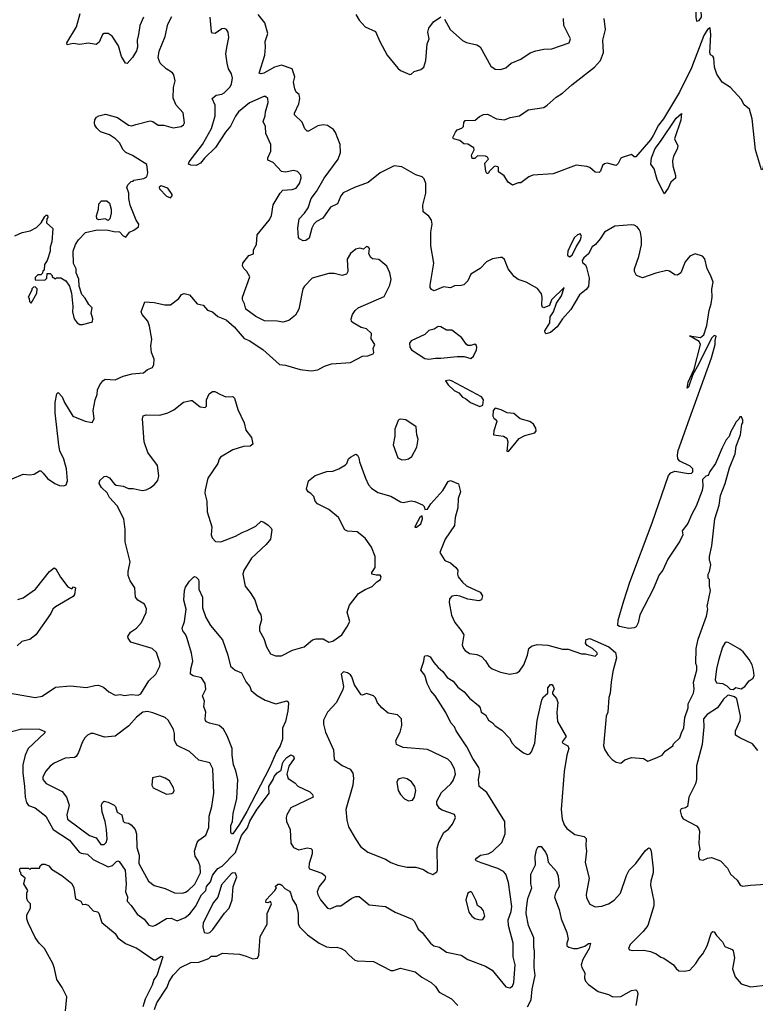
# Model space of a CAD drawing. Extents: x 1892934 to 2008621, y 567149 to 683290.
# Tile 281 of 298: x 1964020 to 1969460, y 661293 to 668577. Entities that reach past the tile are written whole.
import ezdxf

# ---------------------------------------------------------------- set-up
doc = ezdxf.new("R2010")
doc.units = 0

msp = doc.modelspace()

# ---------------------------------------------------------------- linework, layer by layer
at = {"layer": '0CON20XD'}
for points in [[(1970088.5, 668751.5), (1969977.5, 668465), (1969855, 668210), (1969825, 668180), (1969773.3, 668075), (1969606.4, 667823.6), (1969573.8, 667765), (1969540.8, 667625), (1969515, 667472.5), (1969505, 667467.5), (1969461.1, 667615), (1969435.5, 667845)], [(1969025, 668567.5), (1969045, 668572), (1969062.1, 668595), (1969060.4, 668645), (1969050.2, 668670.2), (1969035, 668675.6), (1969019.6, 668645), (1969019.1, 668595), (1969025, 668567.5)], [(1963965, 665180), (1964045, 665213.8), (1964095, 665210), (1964125.7, 665214.3), (1964165, 665238.8), (1964175, 665238.8), (1964193.2, 665223.2), (1964225, 665184), (1964280, 665145), (1964315, 665130), (1964345, 665128.8), (1964363.6, 665136.4), (1964374.2, 665165), (1964366.9, 665255), (1964347.1, 665325), (1964317.1, 665387.1), (1964308.6, 665428.6), (1964282.6, 665667.4), (1964281.4, 665745), (1964295, 665810), (1964305, 665820), (1964335, 665786.7), (1964350.8, 665745), (1964413.3, 665643.3), (1964505, 665606.2), (1964555, 665597.5), (1964571.2, 665625), (1964563.5, 665685), (1964578.4, 665765), (1964591.8, 665805), (1964595, 665838.8), (1964613.3, 665876.7), (1964635, 665906.2), (1964652.2, 665917.8), (1964726.5, 665913.5), (1964785, 665939.2), (1964852.2, 665957.8), (1964935, 665964), (1964965, 665988.8), (1965002.5, 666005), (1965011.2, 666025), (1965013.8, 666065), (1964995.7, 666115), (1964989.4, 666165), (1964997.3, 666212.7), (1964980.6, 666310.6), (1964966.8, 666346.8), (1964924.5, 666395), (1964917.5, 666415), (1964945, 666488.8), (1965015, 666484.5), (1965093.5, 666466.5), (1965135, 666468), (1965195.7, 666514.3), (1965216.7, 666545), (1965235, 666552.5), (1965275, 666542.5), (1965332.5, 666475), (1965377.5, 666465), (1965409.1, 666429.1), (1965445.7, 666415.7), (1965485, 666381.2), (1965547.3, 666357.3), (1965606.7, 666305), (1965679.5, 666219.5), (1965717.5, 666205), (1965816.8, 666136.8), (1965940, 666025), (1965985, 666022.5), (1966095, 665988), (1966175, 665979.2), (1966225, 665986), (1966273.3, 666015), (1966325, 666032), (1966465, 666042), (1966555, 666088), (1966595, 666090), (1966632.5, 666105), (1966637.5, 666115), (1966633.3, 666145), (1966646.1, 666173.9), (1966620, 666215), (1966621.2, 666255), (1966585, 666290), (1966545, 666300.8), (1966486.7, 666335), (1966473.8, 666345), (1966471.2, 666365), (1966480, 666395), (1966500, 666425), (1966523.3, 666445), (1966715, 666530), (1966757.8, 666612.2), (1966765.6, 666655), (1966756.9, 666705), (1966734.5, 666754.5), (1966675, 666803.3), (1966628.3, 666808.3), (1966617, 666817), (1966602.5, 666845), (1966607.5, 666885), (1966600, 666895), (1966585, 666900), (1966561.7, 666878.3), (1966535, 666886.7), (1966505, 666880), (1966465, 666846.7), (1966442, 666805), (1966446, 666715), (1966436.2, 666695), (1966405, 666684.3), (1966345, 666699.4), (1966305, 666699.5), (1966182.9, 666665), (1966126, 666605), (1966114.2, 666585), (1966083.4, 666436.6), (1966058.7, 666391.3), (1966009.3, 666350.7), (1965965, 666339.2), (1965925, 666346.7), (1965829.7, 666349.7), (1965765, 666382.5), (1965692, 666435), (1965682.5, 666475), (1965666.2, 666505), (1965666.2, 666525), (1965722.5, 666675), (1965700, 666715), (1965677.6, 666737.6), (1965668.6, 666755), (1965669.2, 666775), (1965715, 666832), (1965749.2, 666845), (1965750, 666875), (1965770.8, 666915), (1965776, 666985), (1965865.8, 667095), (1965881.4, 667125), (1965893.4, 667206.6), (1965945, 667293.3), (1965965, 667316.2), (1966035, 667320.8), (1966065, 667330), (1966089.2, 667365), (1966101.2, 667405), (1966097.7, 667427.7), (1966075, 667453.3), (1966045, 667461.2), (1965985, 667450), (1965955, 667453.3), (1965895, 667520), (1965855, 667537.5), (1965854.6, 667555.4), (1965876.9, 667605), (1965876.7, 667655), (1965839.2, 667735), (1965836.4, 667786.4), (1965820, 667825), (1965835.5, 667865), (1965837.1, 667895), (1965856.9, 667965), (1965854.4, 667994.4), (1965837.8, 668007.8), (1965825, 668008.1), (1965718.8, 667961.2), (1965637.5, 667895), (1965615, 667864.3), (1965579.4, 667790.6), (1965541.6, 667745), (1965467.4, 667632.6), (1965386.4, 667553.6), (1965357.8, 667515), (1965325, 667499.1), (1965285, 667501.1), (1965268, 667508), (1965272.5, 667525), (1965371.2, 667655), (1965437.2, 667772.8), (1965464.7, 667865.3), (1965465.4, 667945), (1965443.3, 667995), (1965472.1, 668017.9), (1965515, 668026.9), (1965533, 668037), (1965575, 668080.8), (1965585, 668103.3), (1965594.2, 668145), (1965587.3, 668177.3), (1965565, 668212.5), (1965554.3, 668255), (1965544.4, 668325), (1965552.4, 668372.4), (1965566.9, 668445), (1965562.5, 668485), (1965548.8, 668505), (1965535, 668512.5), (1965515, 668509.2), (1965465, 668474), (1965446.4, 668476.4), (1965437, 668487), (1965428.9, 668595)], [(1963985, 666978.8), (1964038.3, 667001.7), (1964097.5, 667015), (1964145, 667040), (1964177.5, 667075), (1964205, 667120), (1964215, 667130), (1964225, 667130), (1964227.5, 667115), (1964220, 667105), (1964217.5, 667075), (1964263.6, 667033.6), (1964258.6, 666935), (1964246, 666895), (1964246.2, 666865), (1964223.9, 666796.1), (1964203.3, 666765), (1964200, 666725), (1964191.7, 666718.3), (1964188.3, 666701.7), (1964175, 666690), (1964155, 666690), (1964135, 666670), (1964133, 666653), (1964205, 666650), (1964220, 666665), (1964221.7, 666698.3), (1964245, 666700), (1964260, 666685), (1964260, 666675), (1964285, 666660), (1964292.5, 666667.5), (1964325, 666667.5), (1964360, 666645), (1964387, 666607), (1964403, 666553), (1964413.3, 666455), (1964410, 666415), (1964422.5, 666365), (1964443.6, 666333.6), (1964465, 666321.2), (1964485, 666321.2), (1964550.7, 666339.3), (1964557.5, 666345), (1964560, 666365), (1964547.5, 666405), (1964556.7, 666445), (1964530.8, 666470.8), (1964505, 666517.5), (1964480, 666545), (1964460, 666605), (1964456.4, 666656.4), (1964437.5, 666705), (1964436.7, 666735), (1964417, 666773), (1964414, 666865), (1964432, 666915), (1964455, 666948.8), (1964507.3, 667002.7), (1964592.5, 667022.5), (1964675, 667019.2), (1964715, 667009.2), (1964757.5, 667007.5), (1964785, 666977.5), (1964805, 666967.5), (1964832.5, 667005), (1964865, 667020), (1964897.5, 667045), (1964900, 667065), (1964880, 667095), (1964836.7, 667205), (1964826.7, 667255), (1964827.5, 667295), (1964812.5, 667335), (1964820, 667355), (1964845, 667380), (1964858.3, 667381.7), (1964865, 667390), (1964937, 667403), (1964960, 667415), (1964966.2, 667445), (1964960, 667505), (1964855, 667572), (1964805, 667595.8), (1964784.5, 667614.5), (1964756.9, 667665), (1964728.6, 667695), (1964685, 667724.2), (1964617.7, 667747.7), (1964590, 667775), (1964576.1, 667796.1), (1964572, 667815), (1964574.2, 667835.8), (1964586.7, 667855), (1964605, 667866), (1964655, 667879.4), (1964743.4, 667853.4), (1964825, 667795.8), (1964847.9, 667792.1), (1964879.1, 667800.9), (1964985, 667828.1), (1965003.4, 667823.4), (1965045, 667796.2), (1965085, 667796.2), (1965155, 667776.7), (1965215, 667786.7), (1965231.7, 667798.3), (1965238.8, 667815), (1965227.9, 667887.9), (1965176, 667945), (1965155, 667997.5), (1965156.7, 668075), (1965170.6, 668125), (1965158.8, 668168.8), (1965150, 668185), (1965103.1, 668213.1), (1965058.1, 668255), (1965043.8, 668295), (1965050.4, 668345), (1965095, 668454), (1965115.5, 668545), (1965145, 668602)], [(1964934.2, 668595), (1964908.1, 668535), (1964897.8, 668467.8), (1964888.9, 668425), (1964891.1, 668375), (1964883.1, 668346.9), (1964855, 668297.5), (1964815, 668252.5), (1964803.3, 668255), (1964772.9, 668305), (1964750.8, 668385), (1964703.3, 668455), (1964675, 668475.7), (1964645, 668476), (1964632.3, 668467.7), (1964608.3, 668411.7), (1964586.4, 668393.6), (1964525, 668402.9), (1964465, 668394.4), (1964415, 668402), (1964371.7, 668391.7), (1964367.5, 668405), (1964438.8, 668525), (1964467.3, 668622.7)], [(1969078.6, 666245), (1969100.6, 666315), (1969118.8, 666425), (1969133.3, 666475), (1969140, 666525), (1969137, 666583), (1969147.5, 666635), (1969131.7, 666681.7), (1969102.5, 666735), (1969087, 666807), (1969068.3, 666828.3), (1969015, 666843.8), (1968975, 666828), (1968941.4, 666785), (1968909.2, 666705), (1968885, 666686), (1968865, 666690), (1968825, 666716.7), (1968805, 666721.2), (1968725, 666702), (1968625, 666666.2), (1968580, 666685), (1968566, 666715), (1968565.8, 666735), (1968599.2, 666825), (1968617.4, 666912.6), (1968618.5, 666955), (1968610, 667005), (1968602, 667025), (1968585, 667043.8), (1968565, 667056), (1968545, 667059.2), (1968419.7, 667050.3), (1968345, 667005.8), (1968312.1, 666955), (1968276.8, 666913.2), (1968253.8, 666896.2), (1968225, 666844), (1968191.2, 666815), (1968180, 666795), (1968180.8, 666780.8), (1968203.5, 666763.5), (1968212.2, 666745), (1968231.4, 666665), (1968226.4, 666603.6), (1968208.6, 666581.4), (1968158.5, 666541.5), (1968095, 666432), (1968034, 666365), (1967994.3, 666305.7), (1967945, 666263.8), (1967912, 666252), (1967905, 666260), (1967904.2, 666275), (1967940.6, 666335), (1967942.3, 666377.7), (1967968.5, 666415), (1967989.8, 666480.2), (1968025.5, 666535), (1968047, 666597), (1967952, 666505), (1967936.7, 666463.3), (1967895, 666446.2), (1967885, 666451.2), (1967880, 666465), (1967884.3, 666524.3), (1967877.9, 666547.9), (1967849.7, 666589.7), (1967805, 666614), (1967765, 666635.8), (1967705.8, 666655.8), (1967677.3, 666677.3), (1967632.5, 666735), (1967605, 666802.5), (1967587, 666817), (1967575, 666817.5), (1967515, 666808.8), (1967472.5, 666785), (1967425, 666737.5), (1967356.1, 666693.9), (1967333.3, 666645), (1967305, 666616.7), (1967285, 666610), (1967235, 666609.2), (1967205, 666592.9), (1967155, 666602), (1967085, 666572), (1967065, 666580), (1967054, 666595), (1967054.2, 666614.2), (1967082.5, 666775), (1967061.2, 666905), (1967060, 667005), (1967070, 667065), (1967063.9, 667093.9), (1967045, 667122.5), (1967002.5, 667155), (1967002, 667205), (1967024, 667295), (1967022, 667365), (1967009.7, 667399.7), (1966996.7, 667415), (1966949.7, 667429.7), (1966845, 667488), (1966790, 667495), (1966685, 667444), (1966597.7, 667372.3), (1966495, 667336.8), (1966413, 667297), (1966393.8, 667275), (1966370, 667215), (1966318.9, 667191.1), (1966260.7, 667109.3), (1966215, 667083.1), (1966195.4, 667064.6), (1966179.5, 667035), (1966160.3, 666959.7), (1966136.8, 666943.2), (1966115, 666940.8), (1966087.8, 666955), (1966082.7, 666965), (1966077.5, 667035), (1966085.8, 667105), (1966125.3, 667144.7), (1966153.1, 667185), (1966174.2, 667255), (1966213.9, 667306.1), (1966271.6, 667405), (1966374.4, 667545), (1966391.1, 667595), (1966388.9, 667655), (1966355, 667743.8), (1966339.2, 667765), (1966295, 667794.2), (1966265, 667800), (1966225, 667791.9), (1966155, 667752.5), (1966145, 667752), (1966128.7, 667768.7), (1966108.5, 667818.5), (1966052.6, 667872.6), (1966052.2, 667885), (1966082.9, 667955), (1966091.4, 667995), (1966085.8, 668025), (1966065, 668041.9), (1966054.7, 668064.7), (1966045.6, 668115), (1966055.4, 668155.4), (1966034.5, 668214.5), (1965955, 668239.7), (1965903.5, 668226.5), (1965825, 668181.5), (1965805, 668176), (1965790.5, 668180.5), (1965831.4, 668315), (1965838, 668375), (1965834.1, 668415.9), (1965854.3, 668475), (1965831.4, 668555), (1965782.7, 668615)], [(1966505.6, 668615.6), (1966531.1, 668575), (1966575, 668523.3), (1966650.6, 668490.6), (1966683.1, 668415), (1966737.5, 668315), (1966815, 668218), (1966835, 668200.8), (1966905, 668172), (1966915.8, 668174.2), (1966937.5, 668195), (1966985, 668210), (1967007.5, 668225), (1967023.8, 668275), (1967032.3, 668397.7), (1967046.7, 668435), (1967038.8, 668485), (1967046.1, 668513.9), (1967078.8, 668561.2), (1967135, 668597.5)], [(1967162, 668582), (1967202, 668505), (1967293.7, 668423.7), (1967325, 668408), (1967400.5, 668390.5), (1967425, 668376.2), (1967504.2, 668234.2), (1967535, 668211.2), (1967575, 668210), (1967615, 668222), (1967655.4, 668254.6), (1967725, 668285.6), (1967795, 668332.5), (1967836.1, 668346.1), (1967895, 668358.8), (1967955, 668361.2), (1968083.9, 668406.1), (1968093.8, 668435), (1968043.1, 668535), (1968040.6, 668585)], [(1969435.5, 667845), (1969415.8, 667915), (1969377.9, 667947.9), (1969355, 667990), (1969275.7, 668075.7), (1969214, 668115), (1969174.3, 668175), (1969156.8, 668226.8), (1969154.1, 668294.1), (1969145, 668307.5), (1969127.5, 668317.5), (1969124.1, 668334.1), (1969130.6, 668465), (1969125, 668517.5), (1969106.7, 668505), (1969080, 668460), (1968988.1, 668221.9), (1968898.3, 668041.7), (1968780.2, 667845), (1968743.8, 667796.2), (1968705, 667721.2), (1968685, 667688.6), (1968575, 667563.8), (1968565, 667562.5), (1968545, 667580), (1968475, 667558.8), (1968465, 667553.3), (1968446.6, 667513.4), (1968431.2, 667498.8), (1968365, 667515.5), (1968345, 667510.8), (1968330.6, 667499.4), (1968315, 667457.5), (1968304, 667446), (1968275, 667448.6), (1968235, 667484.2), (1968215, 667491.4), (1968135, 667501.4), (1967964.3, 667435.7), (1967815, 667426), (1967785.9, 667414.1), (1967725, 667370), (1967705, 667370), (1967665, 667352.5), (1967632.5, 667375), (1967603, 667423), (1967561.7, 667451.7), (1967560, 667485), (1967555, 667487.5), (1967535, 667492.5), (1967525, 667487.5), (1967493.6, 667456.4), (1967485, 667440), (1967475, 667440), (1967467.5, 667455), (1967460, 667515), (1967487.5, 667545), (1967479.3, 667559.3), (1967465, 667567.5), (1967405, 667570), (1967385, 667550), (1967365, 667550), (1967360, 667575), (1967380, 667615), (1967378.3, 667628.3), (1967335, 667657.5), (1967305, 667660), (1967275, 667683.3), (1967227.5, 667695), (1967223.3, 667705), (1967242.5, 667745), (1967255, 667762.5), (1967290, 667775), (1967302.5, 667787.5), (1967303.6, 667816.4), (1967315, 667832.5), (1967387, 667833), (1967419.3, 667860.7), (1967450, 667875), (1967478.3, 667878.3), (1967545, 667843.3), (1967605, 667836.7), (1967645.9, 667854.1), (1967715, 667866.2), (1967779.5, 667910.5), (1967895, 667928.6), (1967921.2, 667945), (1967986, 668005), (1968035, 668033.1), (1968102, 668095), (1968270, 668225), (1968314.5, 668275), (1968337.5, 668335), (1968332.5, 668425), (1968352.5, 668505), (1968341.2, 668585)], [(1968785, 667290), (1968734.4, 667395), (1968710.8, 667475), (1968687.7, 667507.7), (1968692.5, 667555), (1968719.2, 667625), (1968759.2, 667675), (1968875, 667849.5), (1968915, 667882.5), (1968908.8, 667835), (1968861.5, 667695), (1968887.5, 667645), (1968881.7, 667618.3), (1968855, 667567.5), (1968847.3, 667532.7), (1968849.4, 667495), (1968870, 667425), (1968870, 667405), (1968834.5, 667375.5), (1968815, 667330), (1968785, 667290)], [(1965135, 667260), (1965147, 667273), (1965147.5, 667285), (1965115, 667330), (1965065, 667347.5), (1965051.7, 667338.3), (1965052.5, 667325), (1965105, 667272.5), (1965135, 667260)], [(1964675, 667092.5), (1964653, 667103), (1964605, 667096.2), (1964590, 667105), (1964586.7, 667125), (1964603.3, 667175), (1964606.2, 667215), (1964625, 667236), (1964665, 667236.7), (1964685, 667220), (1964696.1, 667176.1), (1964696.4, 667146.4), (1964687.5, 667105), (1964675, 667092.5)], [(1968085, 666822.9), (1968105.7, 666835), (1968134.3, 666895.7), (1968165, 666942.5), (1968173.3, 666975), (1968165, 666992.5), (1968145, 666986.7), (1968122.5, 666965), (1968100, 666925), (1968074.3, 666865), (1968071.4, 666835), (1968085, 666822.9)], [(1964105, 666480), (1964147.5, 666555), (1964150, 666585), (1964135, 666600), (1964121.7, 666598.3), (1964110, 666585), (1964110, 666575), (1964082.5, 666525), (1964090, 666515), (1964091.7, 666491.7), (1964105, 666480)], [(1967046, 666066), (1967095, 666074.2), (1967135, 666072), (1967255, 666086.2), (1967305.9, 666085.9), (1967355, 666071.2), (1967375, 666087.5), (1967396.7, 666135), (1967400, 666155), (1967395, 666170), (1967385, 666176.7), (1967355, 666166.7), (1967335, 666167.5), (1967323.3, 666175), (1967287, 666227), (1967215, 666281.2), (1967175, 666280.8), (1967135, 666304.4), (1967115, 666306.9), (1967085, 666287.5), (1967045, 666278.6), (1967015, 666248), (1966915, 666201.2), (1966901.2, 666185), (1966903.8, 666155), (1966916.7, 666135), (1967015, 666070), (1967046, 666066)], [(1963937.4, 663597.4), (1964135, 663561.5), (1964186.9, 663573.1), (1964285, 663638.9), (1964395, 663650), (1964515, 663635.6), (1964575, 663651.9), (1964602.7, 663652.7), (1964639.7, 663639.7), (1964678.8, 663605), (1964725, 663580.8), (1964765, 663583.8), (1964795, 663577.5), (1964845, 663585.8), (1964895, 663580), (1964915, 663590), (1964974.6, 663685.4), (1965025.8, 663735), (1965055.8, 663795), (1965058.6, 663815), (1965032, 663895), (1965000, 663925), (1964842.1, 663972.1), (1964821.2, 664001.2), (1964820, 664015), (1964838.6, 664045), (1964883.7, 664076.3), (1964921.7, 664118.3), (1964955, 664192.5), (1964957.7, 664217.7), (1964943.9, 664253.9), (1964892.7, 664282.7), (1964876.7, 664305), (1964870.8, 664375), (1964837.5, 664425), (1964820.8, 664465), (1964820.8, 664495), (1964835.7, 664565.7), (1964799.2, 664715), (1964800, 664805), (1964790, 664885), (1964740.9, 664980.9), (1964685, 665041.4), (1964666.8, 665076.8), (1964624.4, 665115), (1964607.5, 665145), (1964612.7, 665167.3), (1964645, 665196.7), (1964659.3, 665199.3), (1964685, 665187.5), (1964719.8, 665139.8), (1964732.6, 665132.6), (1964785, 665127.1), (1964825, 665107.9), (1964859.1, 665109.1), (1964925, 665094.2), (1964955, 665099.2), (1964985, 665114), (1965015, 665135.8), (1965042, 665168), (1965047.6, 665202.4), (1965039.1, 665279.1), (1964968.2, 665375), (1964940.4, 665455), (1964926.7, 665625), (1964933.6, 665646.4), (1964955, 665653.3), (1965055, 665651.2), (1965115, 665668), (1965159.7, 665690.3), (1965231.7, 665748.3), (1965285, 665760), (1965295, 665760), (1965355, 665712.5), (1965391.7, 665708.3), (1965401.7, 665718.3), (1965400, 665765), (1965420.5, 665809.5), (1965445, 665826.2), (1965463.9, 665826.1), (1965505.4, 665805.4), (1965543.9, 665786.1), (1965595, 665790), (1965608.3, 665778.3), (1965632.7, 665692.7), (1965678.8, 665595), (1965691.2, 665541.2), (1965733.8, 665485), (1965743.6, 665436.4), (1965725, 665421.2), (1965675, 665420), (1965595, 665394), (1965505, 665341.2), (1965493.8, 665325), (1965486.2, 665295), (1965410.8, 665185), (1965390.3, 665099.7), (1965390, 665075), (1965404.4, 665015), (1965406.7, 664935), (1965440, 664825), (1965435.9, 664765.9), (1965442, 664745), (1965467.3, 664717.3), (1965506.8, 664713.2), (1965616.7, 664755), (1965665, 664784.2), (1965702.4, 664797.6), (1965765, 664830), (1965805, 664866.2), (1965825, 664858.8), (1965858.3, 664838.3), (1965880, 664815), (1965883.3, 664803.3), (1965873.3, 664735), (1965843.3, 664695), (1965735, 664594), (1965677.6, 664502.4), (1965670.8, 664475), (1965688, 664385), (1965725, 664340), (1965758, 664285), (1965783.8, 664205), (1965804.1, 664174.1), (1965808.3, 664138.3), (1965794, 664085), (1965794, 664055), (1965825, 664000), (1965845, 663936.7), (1965875, 663886.7), (1965911.7, 663871.7), (1965955, 663870.8), (1966037.9, 663912.1), (1966123, 663937), (1966185, 663988.8), (1966212.3, 663997.7), (1966265, 663996.7), (1966305, 663972), (1966335, 663978.8), (1966402.2, 664025), (1966437.9, 664082.1), (1966460.8, 664125), (1966442.5, 664195), (1966457.5, 664245), (1966525, 664331.4), (1966575, 664362), (1966626.1, 664383.9), (1966660.7, 664419.3), (1966687.5, 664435), (1966692.5, 664455), (1966685, 664466.7), (1966655, 664466.7), (1966623.8, 664475), (1966625, 664487.5), (1966648.8, 664525), (1966648.6, 664605), (1966621.4, 664675), (1966575, 664740.8), (1966515, 664789.2), (1966445, 664792), (1966425, 664803.3), (1966376.2, 664895), (1966305, 664953.8), (1966222.5, 664995), (1966203.9, 665013.9), (1966195, 665050), (1966173, 665073), (1966153, 665083), (1966141.4, 665105), (1966156.7, 665165), (1966205, 665206.2), (1966290, 665235), (1966335, 665236.7), (1966380, 665255), (1966430, 665285), (1966440, 665295), (1966451.7, 665328.3), (1966465, 665340), (1966505, 665362.5), (1966517.5, 665355), (1966528.8, 665335), (1966533.3, 665305), (1966575.8, 665185), (1966600, 665135), (1966622.1, 665112.1), (1966668.8, 665078.8), (1966765, 665053.1), (1966835, 665011.2), (1966855, 665006.2), (1966915, 665017.5), (1966941.7, 665011.7), (1966997.9, 664987.9), (1967010, 664975), (1967015, 664952.5), (1967035, 664956.7), (1967060.8, 664995), (1967150, 665095), (1967188.7, 665161.3), (1967205, 665168.6), (1967265, 665142.5), (1967278.6, 665085), (1967263.3, 665035), (1967259.2, 664965), (1967239.2, 664895), (1967236, 664835), (1967165.5, 664734.5), (1967125.8, 664635), (1967163.8, 664575), (1967205, 664558), (1967244, 664525), (1967260.8, 664505), (1967258.1, 664475), (1967263.3, 664455), (1967294.6, 664414.6), (1967325, 664389.2), (1967425, 664342), (1967442.5, 664315), (1967434.3, 664285.7), (1967415, 664277.8), (1967335, 664291.2), (1967275, 664313.2), (1967246.8, 664316.8), (1967215, 664311.4), (1967198.6, 664291.4), (1967195.7, 664264.3), (1967212, 664172), (1967236.7, 664116.7), (1967285, 664057.8), (1967304, 664025), (1967292.7, 663952.7), (1967301.2, 663925), (1967315, 663911.2), (1967345, 663888.8), (1967400.3, 663880.3), (1967435, 663866.2), (1967463.8, 663835), (1967488, 663795), (1967514.5, 663774.5), (1967575, 663749.2), (1967645, 663736), (1967695, 663744), (1967715, 663756.7), (1967747.5, 663805), (1967774.3, 663875), (1967785, 663926.2), (1967805, 663942.9), (1967845.8, 663955.8), (1967925, 663950), (1968035, 663921.2), (1968075, 663921.2), (1968175, 663886.7), (1968205, 663886.7), (1968275, 663868.8), (1968293.8, 663885), (1968288.6, 663895), (1968255.6, 663925), (1968216.6, 663946.6), (1968204.6, 663964.6), (1968209.2, 663990.7), (1968235, 663999.8), (1968377, 663937), (1968426.7, 663895), (1968433.8, 663855), (1968406.2, 663755), (1968393.3, 663675), (1968386.7, 663595), (1968377, 663563), (1968370, 663455), (1968357.5, 663425), (1968353.3, 663395), (1968336.7, 663205), (1968347.5, 663175), (1968372.5, 663135), (1968400, 663105), (1968430, 663085), (1968465, 663077.5), (1968495, 663102.5), (1968545, 663117.5), (1968631.7, 663111.7), (1968665, 663092.5), (1968735, 663117.5), (1968770, 663135), (1968793.6, 663166.4), (1968850, 663205), (1968855, 663220), (1968902.5, 663265), (1968915, 663300), (1968931.7, 663338.3), (1968937.5, 663415), (1968962.5, 663485), (1968963.6, 663516.4), (1969002.5, 663595), (1969007.5, 663625), (1969002.5, 663675), (1969027.5, 663765), (1969027.5, 663795), (1969020, 663815), (1969022.5, 663925), (1969037.5, 663995), (1969097.5, 664165), (1969107.5, 664215), (1969102.5, 664235), (1969127.5, 664355), (1969120, 664385), (1969120, 664435), (1969110, 664445), (1969110, 664475), (1969120, 664495), (1969130, 664545), (1969127, 664567), (1969120, 664575), (1969120, 664605), (1969137.5, 664685), (1969161.2, 664885), (1969193.3, 664985), (1969202.7, 665057.3), (1969236.2, 665145), (1969268.3, 665261.7), (1969310, 665365), (1969318.3, 665421.7), (1969350, 665505), (1969360, 665585), (1969367.5, 665595), (1969367.5, 665615), (1969358.3, 665638.3), (1969345, 665640), (1969338.3, 665621.7), (1969315, 665600), (1969308.3, 665581.7), (1969278.3, 665531.7), (1969267, 665493), (1969245, 665470), (1969215, 665410), (1969166.1, 665293.9), (1969122.5, 665235), (1969110, 665205), (1969095, 665200), (1969070, 665175), (1969072.5, 665125), (1969066.7, 665095), (1969021.7, 664978.3), (1968986.7, 664915), (1968960.7, 664849.3), (1968920, 664795), (1968922.5, 664765), (1968900.7, 664719.3), (1968812.5, 664585), (1968776.1, 664503.9), (1968749.3, 664470.7), (1968703.3, 664365), (1968606.7, 664175), (1968592.5, 664115), (1968577.5, 664085), (1968565, 664077.5), (1968525, 664073.3), (1968455, 664086.7), (1968444, 664095), (1968444.4, 664135), (1968486.7, 664276.7), (1968531.5, 664415), (1968696.7, 664855), (1968818.2, 665205), (1968834.7, 665225.3), (1968865, 665236.4), (1968965, 665220), (1968987, 665223), (1968997, 665233), (1968997.5, 665255), (1968976.7, 665275), (1968900.3, 665310.3), (1968887.8, 665327.8), (1968883.2, 665355), (1968889.5, 665390.5), (1968972.5, 665625), (1969135.6, 666075), (1969163, 666173), (1969162.5, 666205), (1969170, 666235), (1969155, 666240), (1969135, 666220), (1969038.8, 666025), (1968996.7, 665953.3), (1968965, 665857.5), (1968955, 665850), (1968962, 665895), (1969007.5, 665992.5), (1969054.3, 666175), (1969045, 666196), (1968972.5, 666237.5), (1969055, 666225.6), (1969078.6, 666245)], [(1967423.7, 665716.3), (1967445, 665724.6), (1967449.6, 665765), (1967435, 665787.1), (1967214.2, 665905), (1967195, 665910.4), (1967167.5, 665905), (1967189.1, 665875), (1967232.7, 665835), (1967266.2, 665816.2), (1967294.2, 665785), (1967315.7, 665775.7), (1967354.7, 665744.7), (1967423.7, 665716.3)], [(1967635, 665382.5), (1967712.5, 665477.5), (1967755, 665500.8), (1967829.5, 665520.5), (1967838.8, 665535), (1967836.2, 665555), (1967818.8, 665585), (1967793.3, 665605), (1967720.8, 665625), (1967673, 665663), (1967625, 665669.7), (1967581, 665691), (1967535, 665702.9), (1967521.2, 665685), (1967519.8, 665645), (1967525, 665630), (1967546.4, 665615), (1967548.5, 665605), (1967525.2, 665535), (1967523.3, 665505), (1967596.6, 665496.6), (1967621.2, 665481.2), (1967630, 665455), (1967622.5, 665385), (1967635, 665382.5)], [(1966845, 665320.8), (1966875, 665323.8), (1966895, 665328.8), (1966918.8, 665345), (1966956.7, 665415), (1966966, 665475), (1966956, 665505), (1966951.2, 665565), (1966875, 665616.2), (1966837, 665623), (1966825, 665620), (1966819.3, 665610.7), (1966793.2, 665546.8), (1966794.3, 665495), (1966782.7, 665432.7), (1966815.6, 665335.6), (1966845, 665320.8)], [(1966955, 664822.5), (1966985, 664846.7), (1966999.2, 664885), (1966995, 664906.2), (1966980, 664895), (1966946.7, 664835), (1966943, 664823), (1966955, 664822.5)], [(1964005, 664288.1), (1964045, 664301.1), (1964137, 664363), (1964240, 664495), (1964275, 664521.2), (1964286.2, 664515), (1964322.1, 664452.1), (1964375, 664380.8), (1964405, 664367.5), (1964418.3, 664381.7), (1964432.5, 664375), (1964424, 664325), (1964415, 664308.8), (1964285, 664234.3), (1964264.3, 664215), (1964250, 664185), (1964138.1, 664025), (1964095, 663992.5), (1964035, 663975.7), (1964001.4, 663945)], [(1965585, 662553.3), (1965580, 662565), (1965582.3, 662615), (1965593.8, 662645), (1965599.3, 662705), (1965625.9, 662815), (1965631.8, 662955), (1965618.8, 663018.8), (1965601.1, 663065), (1965591.1, 663135), (1965591.9, 663185), (1965555, 663279.2), (1965527.9, 663327.9), (1965495, 663354.3), (1965422.4, 663372.4), (1965401.9, 663381.9), (1965395, 663392.5), (1965390.8, 663405), (1965395.8, 663455), (1965381.1, 663495), (1965387.5, 663535), (1965370.6, 663575), (1965395.6, 663625), (1965391.4, 663665), (1965365, 663707.5), (1965301.7, 663721.7), (1965284, 663735), (1965284.2, 663775), (1965300.5, 663830.5), (1965291.2, 663891.2), (1965257.9, 663997.9), (1965248.6, 664025), (1965225.7, 664055), (1965220.8, 664075), (1965237.5, 664125), (1965250, 664215), (1965233, 664283), (1965239.2, 664355), (1965245, 664380), (1965275, 664422.5), (1965305, 664452.5), (1965313.3, 664456.7), (1965325, 664452.5), (1965341.2, 664435), (1965345, 664420), (1965343.8, 664365), (1965371.2, 664305), (1965372.5, 664225), (1965395.7, 664155), (1965430, 664095), (1965518.3, 663988.3), (1965558.9, 663875), (1965578.9, 663795), (1965613.9, 663763.9), (1965660.8, 663745), (1965693.5, 663675), (1965721.1, 663645), (1965730.6, 663615), (1965775, 663577.1), (1965835, 663542), (1965913.6, 663516.4), (1965995, 663537.5), (1966005, 663530), (1966007.7, 663517.7), (1966003.1, 663465), (1965985.7, 663385), (1965963.5, 663335), (1965963, 663255), (1965946, 663205), (1965918.9, 663161.1), (1965867.2, 663042.8), (1965700.1, 662719.9), (1965645.8, 662624.2), (1965595, 662553.8), (1965585, 662553.3)], [(1969295, 663622.5), (1969315, 663637.5), (1969355, 663627.5), (1969382.5, 663645), (1969414.1, 663685.9), (1969443.6, 663706.4), (1969450, 663725), (1969446.7, 663765), (1969436.2, 663805), (1969414.1, 663844.1), (1969369.5, 663899.5), (1969345, 663920), (1969259.7, 663969.7), (1969245, 663972), (1969234.6, 663965.4), (1969218.1, 663935), (1969190.4, 663845), (1969171.8, 663775), (1969162.5, 663692.5), (1969171.7, 663671.7), (1969216.4, 663666.4), (1969249.3, 663649.3), (1969273, 663623), (1969295, 663622.5)], [(1965614.5, 662415.5), (1965659.2, 662540.8), (1965705, 662597.8), (1965722.6, 662647.4), (1965770.7, 662729.3), (1965864.7, 662855), (1965863.3, 662905), (1965895.3, 662954.7), (1965902.6, 662977.4), (1965924.9, 663005.1), (1965954.1, 663025), (1965962.1, 663075), (1965974, 663095), (1965995, 663117.8), (1966025, 663137.5), (1966045, 663128), (1966048.5, 663111.5), (1966008.9, 663055), (1965996.5, 662995), (1966005, 662963.3), (1966055, 662931.4), (1966075.6, 662905.6), (1966166.2, 662865), (1966186.2, 662845), (1966190, 662825), (1966024.6, 662745.4), (1965995.6, 662695), (1965990.9, 662675), (1965993.9, 662643.9), (1966020.4, 662585), (1966025.6, 662485.6), (1966045, 662453.8), (1966085, 662435.7), (1966145, 662449.4), (1966172.5, 662445), (1966182, 662435), (1966183.1, 662405), (1966159.4, 662335), (1966157.5, 662305), (1966164, 662295), (1966255, 662261.9), (1966277.5, 662245), (1966281.4, 662235), (1966276.9, 662215), (1966235.6, 662165), (1966220.8, 662125), (1966224.2, 662104.2), (1966244, 662065), (1966295, 662003.8), (1966315, 662000), (1966365, 662020), (1966395, 662022), (1966475, 662078), (1966505, 662090), (1966530.5, 662090.5), (1966605, 662028.8), (1966725, 662015.8), (1966795.4, 661975.4), (1966922.6, 661922.6), (1966939.2, 661905), (1966967.6, 661847.6), (1966995, 661823.8), (1967057.1, 661745), (1967081.2, 661725), (1967124.3, 661714.3), (1967175, 661678.9), (1967285, 661655.8), (1967335, 661624), (1967465, 661573.8), (1967514.4, 661544.4), (1967615, 661422.5), (1967645, 661414.3), (1967665, 661426.7), (1967672.9, 661455), (1967683.3, 661585), (1967668.2, 661645), (1967668.2, 661745), (1967634.5, 661875), (1967633, 661917), (1967655, 661980), (1967659.7, 662015), (1967633.8, 662195), (1967614.5, 662255), (1967598.1, 662275), (1967555, 662297.5), (1967431.4, 662338.6), (1967396.2, 662355), (1967391.2, 662365), (1967398.8, 662375), (1967428, 662395), (1967485, 662405.6), (1967516.6, 662423.4), (1967585, 662490.8), (1967610, 662555), (1967608.5, 662645), (1967475, 662858.9), (1967416.9, 662905), (1967413.7, 662953.7), (1967421.3, 663015), (1967414.7, 663045), (1967370.3, 663110.3), (1967326.9, 663196.9), (1967248.5, 663315), (1967235, 663346.2), (1967209.2, 663375), (1967171.2, 663451.2), (1967092.5, 663575), (1967061.3, 663611.3), (1967034, 663665), (1967015, 663727.5), (1966986.7, 663765), (1967009.3, 663830.7), (1967012.5, 663865), (1967018.3, 663871.7), (1967035, 663873.3), (1967055, 663863.3), (1967082.5, 663822.5), (1967114.3, 663784.3), (1967148.8, 663755), (1967180.2, 663710.2), (1967225, 663684), (1967260.2, 663640.2), (1967305.8, 663605), (1967346.4, 663556.4), (1967412.1, 663502.1), (1967424, 663485), (1967431.2, 663455), (1967464.2, 663434.2), (1967485.8, 663395.8), (1967515, 663376.2), (1967535, 663353.8), (1967585, 663321.2), (1967641.7, 663261.7), (1967662.5, 663225), (1967685, 663200), (1967744.2, 663154.2), (1967775, 663141.2), (1967792.5, 663145), (1967805, 663160), (1967828.5, 663225), (1967847.6, 663392.4), (1967881.6, 663545), (1967893.4, 663566.6), (1967926, 663595), (1967926.2, 663635), (1967945, 663657.5), (1967955, 663657.5), (1967965, 663647.5), (1967971.2, 663625), (1967958.8, 663601.2), (1967960.6, 663590.6), (1967990.3, 663555), (1967999.1, 663525), (1967991.7, 663451.7), (1967995.7, 663385), (1968060, 663275), (1968031.2, 663235), (1968036.2, 663225), (1968074.4, 663205), (1968080.7, 663185), (1968066.2, 663135), (1968045.5, 663014.5), (1968025.2, 662735), (1968031.7, 662661.7), (1968045, 662620), (1968065, 662593.5), (1968125, 662547.8), (1968194.1, 662534.1), (1968208.8, 662518.8), (1968205.8, 662465), (1968212.5, 662425), (1968201.7, 662341.7), (1968230.8, 662225), (1968208.9, 662105), (1968210.6, 662080.6), (1968235, 662034.2), (1968275, 662013.3), (1968325, 662018.1), (1968375, 662037.1), (1968416.1, 662063.9), (1968463.3, 662115), (1968506, 662245), (1968525.7, 662284.3), (1968576.4, 662333.6), (1968645, 662428), (1968665, 662446.2), (1968675, 662450), (1968682.5, 662445), (1968690, 662425), (1968704.3, 662295), (1968704.2, 662265), (1968687, 662203), (1968685.6, 662175), (1968709.1, 662055), (1968708.3, 662021.7), (1968664.3, 661875), (1968629.8, 661830.2), (1968533.8, 661735), (1968522.5, 661705), (1968530, 661695), (1968555, 661690), (1968635, 661692), (1968685, 661682.9), (1968726.2, 661666.2), (1968760.2, 661640.2), (1968783.6, 661633.6), (1968855.6, 661585.6), (1968875, 661556.7), (1968895, 661540), (1968935, 661536.7), (1968975, 661546.2), (1969020, 661595), (1969043.8, 661635), (1969071.2, 661665), (1969103.9, 661726.1), (1969136.4, 661823.6), (1969145, 661832.5), (1969155, 661830), (1969172.1, 661802.1), (1969216, 661755), (1969235, 661720), (1969287.5, 661697.5), (1969297.1, 661687.1), (1969305.9, 661635.9), (1969291.1, 661555), (1969311.4, 661495), (1969354.5, 661444.5), (1969425, 661420.8), (1969555, 661436.2)], [(1967075, 662253.3), (1967105, 662272.5), (1967110, 662285), (1967107.1, 662447.1), (1967118.8, 662491.2), (1967155.9, 662564.1), (1967191.2, 662588.8), (1967220, 662625), (1967242.5, 662675), (1967236.1, 662696.1), (1967145, 662729.2), (1967125, 662742.5), (1967105, 662773.3), (1967103.6, 662795), (1967140.1, 662859.9), (1967208.6, 662925), (1967225, 662948.8), (1967242, 662995), (1967235.6, 663035), (1967208, 663085), (1967185, 663106.2), (1967035, 663177.8), (1966855, 663193.1), (1966806.2, 663215), (1966802.5, 663245), (1966834.2, 663305), (1966845.7, 663355), (1966843.3, 663405), (1966813.9, 663433.9), (1966745, 663446.2), (1966696.7, 663485), (1966684, 663504), (1966665, 663523.3), (1966650, 663560), (1966635, 663574), (1966585, 663593.3), (1966555, 663578.8), (1966545, 663581.2), (1966496.2, 663655), (1966476.2, 663715), (1966465, 663730), (1966445, 663746), (1966415, 663752.5), (1966397.5, 663735), (1966413.3, 663645), (1966408.8, 663621.2), (1966363.3, 663525), (1966295, 663453.3), (1966266.2, 663395), (1966265.8, 663365), (1966280, 663305), (1966340, 663175), (1966346.2, 663105), (1966405, 663058.8), (1966463, 663033), (1966482.3, 663002.3), (1966489.2, 662965), (1966484.4, 662915), (1966432, 662735), (1966438, 662655), (1966452.1, 662605), (1966503.6, 662516.4), (1966540.6, 662460.6), (1966595, 662417.1), (1966725, 662365.8), (1966765, 662340.8), (1966815, 662321.2), (1966885, 662307.5), (1966948.3, 662308.3), (1967005, 662290), (1967037.3, 662267.3), (1967075, 662253.3)], [(1969479.5, 663169.5), (1969438.8, 663218.8), (1969345, 663263.3), (1969314.1, 663284.1), (1969312.5, 663315), (1969347, 663393), (1969349.2, 663425), (1969323, 663553), (1969307, 663567), (1969265, 663580), (1969253.6, 663576.4), (1969225, 663550), (1969180, 663485), (1969104.2, 663435.8), (1969077.5, 663405), (1969078.8, 663345), (1969066, 663215), (1969024.1, 663055.9), (1969024, 662955), (1969018, 662925), (1968969.2, 662825), (1968957.5, 662755), (1968944.5, 662745.5), (1968911.8, 662738.2), (1968902.9, 662725), (1968913.4, 662683.4), (1968926.2, 662665), (1969025, 662613.8), (1969040, 662595), (1969045.9, 662574.1), (1969042, 662485), (1969048.8, 662435), (1969040, 662415), (1969038.9, 662385), (1969047.1, 662365), (1969075, 662358.8), (1969105, 662372.9), (1969135, 662378), (1969202.5, 662355), (1969255, 662300), (1969276.2, 662255), (1969325, 662210), (1969346.7, 662175), (1969365, 662167.5)], [(1965224.1, 662115.9), (1965245, 662122), (1965265, 662133.8), (1965315, 662182.5), (1965356.9, 662265), (1965354.2, 662315), (1965338.6, 662355), (1965317.7, 662387.7), (1965312.3, 662425), (1965331.3, 662488.7), (1965343.9, 662506.1), (1965395.7, 662545), (1965418.2, 662601.8), (1965420.9, 662685), (1965440, 662755), (1965454.4, 662855), (1965447.5, 663035), (1965425, 663078.8), (1965345, 663098.1), (1965275, 663163.3), (1965185, 663208.6), (1965165.5, 663245), (1965165.5, 663295), (1965156.6, 663326.6), (1965118, 663395), (1965095.5, 663415.5), (1965005, 663450), (1964965, 663458.8), (1964930, 663455), (1964884, 663416), (1964827.9, 663352.1), (1964724.6, 663275.4), (1964648, 663268), (1964565, 663297.1), (1964545, 663295.7), (1964522, 663285), (1964501.9, 663265), (1964481.2, 663228.8), (1964455.4, 663154.6), (1964438.6, 663125), (1964425, 663118.5), (1964355, 663113.3), (1964275, 663076.4), (1964244.8, 663055.2), (1964212.2, 663017.8), (1964191.5, 662975), (1964191.9, 662955), (1964215, 662926.7), (1964335, 662868.2), (1964367.1, 662825), (1964386.2, 662765), (1964368.2, 662695), (1964372.8, 662662.8), (1964535, 662541.9), (1964584.5, 662524.5), (1964618.8, 662475), (1964645, 662474.4), (1964659.3, 662489.3), (1964667.8, 662515), (1964661.8, 662585), (1964651.8, 662645), (1964630.5, 662715), (1964625.6, 662765), (1964631.4, 662785), (1964645, 662795.6), (1964675, 662788.5), (1964718.8, 662765), (1964728, 662755), (1964740.6, 662715), (1964774.7, 662694.7), (1964785, 662646.9), (1964795, 662637.5), (1964825, 662631.9), (1964845, 662620), (1964874.4, 662585), (1964883.1, 662555), (1964886.8, 662453.2), (1964903.6, 662395), (1964900.3, 662335), (1964973, 662203), (1965015, 662170.8), (1965095, 662149.4), (1965165, 662118.1), (1965224.1, 662115.9)], [(1963959.7, 663310.3), (1964035, 663331.9), (1964165, 663328.8), (1964205, 663310), (1964205, 663300), (1964083.6, 663186.4), (1964060.8, 663135), (1964043.6, 663065), (1964042.4, 663005), (1964056.5, 662905), (1964060, 662825), (1964068.9, 662785), (1964083.9, 662763.9), (1964135, 662746.9), (1964212.5, 662685), (1964267.5, 662585), (1964387.2, 662507.2), (1964459.3, 662419.3), (1964475, 662410.3), (1964522.4, 662402.4), (1964564.2, 662364.2), (1964675, 662309.4), (1964705, 662319.2), (1964735, 662350), (1964745, 662354), (1964755, 662348.8), (1964799.1, 662285), (1964806.8, 662183.2), (1964802.7, 662125), (1964817.1, 662087.1), (1964815.4, 662055), (1964845, 662024.3), (1964888.9, 661958.9), (1964941.4, 661921.4), (1964975, 661879.2), (1965005, 661870.6), (1965025, 661877.1), (1965105, 661927.5), (1965138.8, 661928.8), (1965185, 661910.4), (1965244, 661936), (1965277.3, 661962.7), (1965319.3, 662015), (1965365, 662103.1), (1965395.7, 662134.3), (1965400, 662165), (1965430.8, 662199.2), (1965444.6, 662245), (1965455, 662259.2), (1965485, 662298), (1965516.7, 662315), (1965614.5, 662415.5)], [(1965105, 662846.7), (1965145, 662853.3), (1965155, 662857.5), (1965162.5, 662875), (1965157.5, 662895), (1965127.5, 662945), (1965095, 662966.2), (1965055, 662980), (1965001.7, 662968.3), (1964996.7, 662915), (1965007.5, 662895), (1965105, 662846.7)], [(1966895, 662797.1), (1966925, 662802.5), (1966939.4, 662825), (1966949.4, 662875), (1966942.5, 662905), (1966917.6, 662937.6), (1966885, 662961.4), (1966855, 662969.2), (1966825, 662962), (1966815, 662953.8), (1966808.1, 662935), (1966819.3, 662875), (1966835, 662844.4), (1966865, 662813.6), (1966895, 662797.1)], [(1967773.9, 661275), (1967802.9, 661325), (1967808.9, 661405), (1967832.8, 661505), (1967823.8, 661565), (1967827.2, 661687.2), (1967821.5, 661715), (1967822, 661785), (1967783.1, 661875), (1967765.7, 661965), (1967768.1, 662005), (1967778, 662075), (1967806.1, 662153.9), (1967798.8, 662185), (1967800.8, 662255), (1967833.3, 662325), (1967831.2, 662385), (1967842, 662435), (1967855, 662460), (1967875, 662460), (1967908.8, 662418.8), (1967919.3, 662390.7), (1967926.7, 662345), (1967988.8, 662275), (1968001.2, 662241.2), (1968008.6, 662165), (1967981.4, 662115), (1967974.2, 662084.2), (1968009.2, 661995), (1968022.9, 661925), (1968066.2, 661825), (1968075.6, 661775), (1968065.8, 661745), (1968066.2, 661725), (1968080, 661715), (1968115, 661705.6), (1968145, 661705.5), (1968197.8, 661722.2), (1968225, 661742.5), (1968240, 661745), (1968230.8, 661705), (1968184.8, 661625.2), (1968173.1, 661585), (1968175.6, 661565.6), (1968199.2, 661525), (1968195.7, 661485), (1968203.3, 661463.3), (1968225, 661438), (1968297.3, 661387.3), (1968375, 661365.6), (1968405, 661348.8), (1968465, 661351.4), (1968545, 661395.6), (1968575, 661398.8), (1968585, 661390), (1968591.4, 661371.4), (1968584.4, 661325), (1968576.5, 661285)], [(1964359.5, 661245), (1964367.8, 661347.8), (1964335, 661416.7), (1964295.6, 661475.6), (1964278.3, 661558.3), (1964264.2, 661594.2), (1964202.5, 661705), (1964163.3, 661745), (1964135, 661787.5), (1964083.3, 661895), (1964073.3, 661925), (1964073.3, 661955), (1964100, 662005), (1964100, 662035), (1964080, 662055), (1964072.5, 662075), (1964072.5, 662117.5), (1964080, 662135), (1964050, 662185), (1964060, 662225), (1964031.7, 662251.7), (1964028.3, 662268.3), (1964020, 662275), (1964020, 662295), (1964025, 662300), (1964085, 662300), (1964095, 662290), (1964105, 662300), (1964165, 662300), (1964171.7, 662318.3), (1964185, 662330), (1964205, 662330), (1964235, 662317.5), (1964255, 662292.5), (1964332.5, 662245), (1964405, 662185.8), (1964420.4, 662155), (1964432.7, 662072.7), (1964471.2, 662055), (1964485, 662030), (1964505, 662033.3), (1964525, 662026.2), (1964563.5, 661983.5), (1964595, 661975.6), (1964605, 661965.8), (1964628, 661898), (1964725.5, 661815.5), (1964745, 661783.8), (1964802.4, 661742.4), (1964885, 661707.3), (1965011.9, 661621.9), (1965025, 661622.5), (1965065, 661648.2), (1965077.8, 661645), (1965033, 661505), (1965011.7, 661475), (1965000, 661435), (1964948.5, 661331.5), (1964931.6, 661275)], [(1965405, 661818.5), (1965425, 661824.5), (1965446.9, 661845), (1965535, 661966.2), (1965570, 662005), (1965590, 662065), (1965598.5, 662165), (1965624.4, 662235), (1965615, 662262), (1965595, 662266), (1965585, 662261.2), (1965513.1, 662176.9), (1965484.4, 662085), (1965452.1, 662045), (1965375.5, 661895), (1965374.5, 661865.5), (1965384.6, 661824.6), (1965405, 661818.5)], [(1965016.2, 661253.8), (1965035, 661304.2), (1965109.4, 661420.6), (1965125, 661462.5), (1965155, 661508.9), (1965210, 661565), (1965285, 661601.4), (1965345, 661604.3), (1965418.8, 661631.2), (1965435, 661648.8), (1965475, 661650), (1965518.3, 661671.7), (1965645, 661662.5), (1965695, 661650), (1965745, 661628), (1965777.5, 661635), (1965787, 661657), (1965798.8, 661795), (1965850, 661885), (1965850, 661965), (1965882.5, 662035), (1965875, 662052.5), (1965855, 662042.5), (1965840, 662045), (1965842.5, 662065), (1965907.5, 662135), (1965920, 662155), (1965910, 662165), (1965928.3, 662181.7), (1965945, 662182.5), (1965957.5, 662175), (1965980, 662150), (1966015, 662130), (1966023, 662117), (1966038.3, 662068.3), (1966064, 662025), (1966080, 661965), (1966080.3, 661890.3), (1966088, 661865), (1966147.6, 661807.6), (1966235, 661744), (1966288.8, 661718.8), (1966325, 661712.5), (1966365, 661714.2), (1966397.5, 661705), (1966425, 661690), (1966455, 661656.2), (1966499.3, 661619.3), (1966515, 661613.3), (1966635, 661608.8), (1966765, 661543.3), (1966785, 661543.3), (1966835, 661558.8), (1966945, 661534), (1966992.7, 661492.7), (1967063.3, 661455), (1967093.8, 661425), (1967121.2, 661381.2), (1967213, 661333), (1967258.8, 661285)], [(1969365, 662167.5), (1969425, 662173.8), (1969535, 662181.2)], [(1967425, 661917.5), (1967445, 661918.9), (1967458.5, 661945), (1967448.8, 661985), (1967435, 662002.7), (1967404.5, 662024.5), (1967395, 662057.1), (1967365, 662116.2), (1967355, 662126.2), (1967345, 662123.3), (1967333.8, 662115), (1967320, 662065), (1967342.1, 661975), (1967362.2, 661945), (1967385, 661928.1), (1967425, 661917.5)]]:
    msp.add_lwpolyline(points, dxfattribs=at)

doc.saveas('drawing.dxf')
